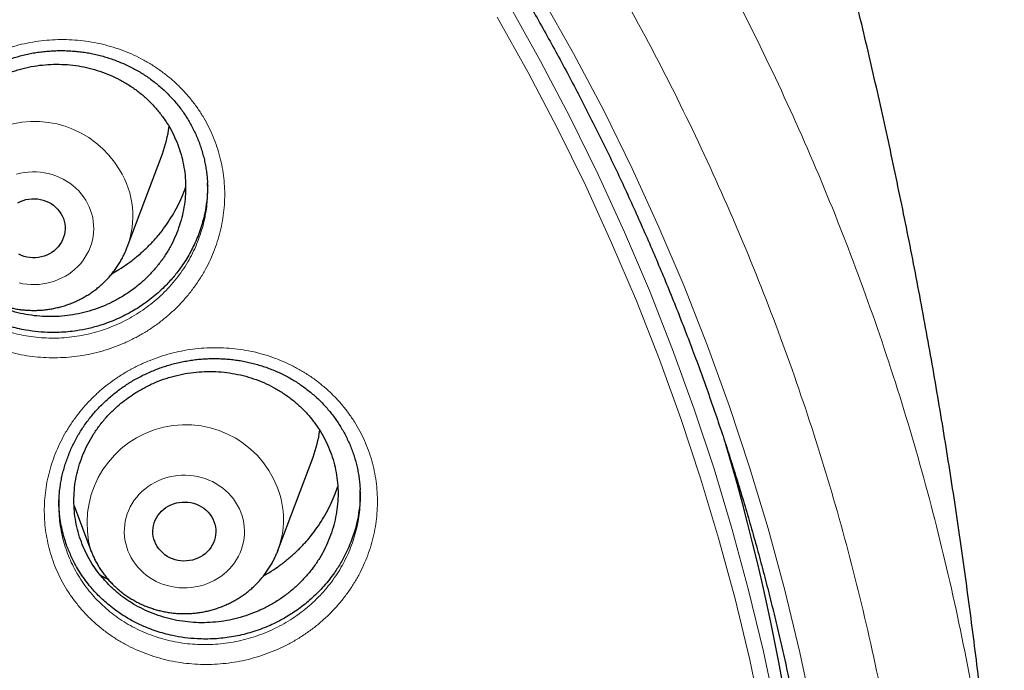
# Model space of a CAD drawing. Header units: millimetres. Extents: x 8 to 541, y 12 to 744.
# Tile 643 of 656: x 304 to 317, y 710 to 718. Entities that reach past the tile are written whole.
import ezdxf

# ---------------------------------------------------------------- set-up
doc = ezdxf.new("R2010")
doc.units = ezdxf.units.MM

msp = doc.modelspace()

# ---------------------------------------------------------------- linework, layer by layer
at = {"color": 7, "linetype": 'Continuous', "lineweight": 30}
for p, q in [((305.705, 715.065), (306.152, 716.254)), ((307.62, 711.212), (308.067, 712.4)), ((305.03, 711.781), (305.244, 711.212)), ((305.245, 711.21), (305.244, 711.212)), ((307.62, 711.212), (307.619, 711.208))]:
    msp.add_line(p, q, dxfattribs=at)
at = {"color": 252, "linetype": 'Continuous', "lineweight": 0, "flags": 128}
for points in [[(310.976, 718.245), (311.378, 717.529), (311.76, 716.802), (312.121, 716.067), (312.462, 715.323), (312.782, 714.571), (313.081, 713.811), (313.358, 713.044), (313.614, 712.271), (313.848, 711.491), (314.061, 710.706), (314.251, 709.917), (314.42, 709.122), (314.566, 708.324), (314.69, 707.523), (314.791, 706.718), (314.87, 705.912), (314.927, 705.104)], [(310.562, 718.137), (310.958, 717.43), (311.334, 716.715), (311.69, 715.99), (312.026, 715.256), (312.341, 714.515), (312.636, 713.766), (312.909, 713.01), (313.162, 712.248), (313.393, 711.479), (313.602, 710.706), (313.79, 709.927), (313.956, 709.144), (314.1, 708.358), (314.222, 707.568), (314.322, 706.775), (314.4, 705.98), (314.455, 705.183)], [(314.277, 705.106), (314.222, 705.898), (314.144, 706.689), (314.045, 707.477), (313.924, 708.263), (313.78, 709.045), (313.615, 709.824), (313.429, 710.598), (313.22, 711.367), (312.991, 712.131), (312.74, 712.889), (312.468, 713.641), (312.175, 714.386), (311.861, 715.123), (311.527, 715.853), (311.173, 716.574), (310.799, 717.286), (310.405, 717.988)], [(304.299, 715.993), (304.348, 716.006), (304.398, 716.015), (304.449, 716.02), (304.5, 716.023), (304.551, 716.023), (304.602, 716.019), (304.652, 716.012), (304.702, 716.002), (304.751, 715.989), (304.799, 715.972), (304.846, 715.953), (304.891, 715.931), (304.935, 715.906), (304.976, 715.879), (305.016, 715.849), (305.054, 715.816), (305.089, 715.781), (305.121, 715.745), (305.151, 715.706), (305.178, 715.665)], [(305.178, 715.665), (305.202, 715.623), (305.223, 715.579), (305.241, 715.534), (305.255, 715.488), (305.267, 715.442), (305.275, 715.394), (305.279, 715.347), (305.28, 715.299), (305.278, 715.251), (305.272, 715.203), (305.263, 715.156), (305.251, 715.11), (305.235, 715.064), (305.216, 715.02), (305.194, 714.977), (305.169, 714.935), (305.141, 714.895), (305.111, 714.857), (305.077, 714.82), (305.041, 714.786), (305.003, 714.755), (304.963, 714.725), (304.92, 714.699), (304.876, 714.675), (304.83, 714.654), (304.783, 714.635), (304.735, 714.62), (304.685, 714.608), (304.635, 714.599), (304.585, 714.593), (304.534, 714.591), (304.483, 714.591), (304.432, 714.595), (304.381, 714.602), (304.331, 714.612)], [(307.15, 711.698), (307.165, 711.653), (307.178, 711.606), (307.187, 711.559), (307.193, 711.512), (307.196, 711.464), (307.195, 711.416), (307.19, 711.368), (307.183, 711.321), (307.171, 711.274), (307.157, 711.228), (307.139, 711.183), (307.119, 711.14), (307.095, 711.097), (307.068, 711.057), (307.038, 711.018), (307.006, 710.981), (306.971, 710.946), (306.934, 710.913), (306.894, 710.883), (306.852, 710.855), (306.809, 710.83), (306.764, 710.808), (306.717, 710.789), (306.669, 710.772), (306.62, 710.759), (306.57, 710.749), (306.52, 710.741), (306.469, 710.738), (306.418, 710.737), (306.367, 710.739), (306.316, 710.745), (306.266, 710.754), (306.217, 710.766), (306.168, 710.781), (306.121, 710.799), (306.075, 710.82), (306.031, 710.844), (305.988, 710.87), (305.948, 710.899), (305.909, 710.931), (305.873, 710.965), (305.84, 711.001), (305.809, 711.039), (305.781, 711.079), (305.756, 711.121), (305.733, 711.164), (305.714, 711.208), (305.699, 711.254), (305.686, 711.3), (305.677, 711.347), (305.671, 711.395), (305.668, 711.443), (305.669, 711.49), (305.674, 711.538), (305.681, 711.585), (305.693, 711.632), (305.707, 711.678), (305.725, 711.723), (305.745, 711.767), (305.769, 711.809), (305.796, 711.85), (305.826, 711.889), (305.858, 711.926), (305.893, 711.961), (305.93, 711.993), (305.97, 712.024), (306.012, 712.051), (306.055, 712.076), (306.1, 712.099), (306.147, 712.118), (306.195, 712.134), (306.244, 712.148), (306.294, 712.158), (306.344, 712.165), (306.395, 712.169), (306.446, 712.17), (306.497, 712.167), (306.548, 712.161), (306.598, 712.153), (306.647, 712.141), (306.696, 712.126), (306.743, 712.107), (306.789, 712.087), (306.833, 712.063), (306.876, 712.036), (306.916, 712.007), (306.955, 711.976), (306.991, 711.942), (307.024, 711.906), (307.055, 711.867), (307.083, 711.827), (307.108, 711.786), (307.131, 711.743), (307.15, 711.698)]]:
    msp.add_lwpolyline(points, dxfattribs=at)
at = {"color": 7, "linetype": 'Continuous', "lineweight": 30, "flags": 128}
for points in [[(304.317, 715.632), (304.349, 715.648), (304.384, 715.661), (304.419, 715.671), (304.455, 715.678), (304.492, 715.681), (304.529, 715.682), (304.566, 715.679), (304.602, 715.673), (304.638, 715.664), (304.673, 715.652), (304.706, 715.637), (304.738, 715.62), (304.767, 715.599), (304.795, 715.576), (304.82, 715.551), (304.843, 715.524), (304.863, 715.494)], [(304.863, 715.494), (304.88, 715.464), (304.894, 715.432), (304.905, 715.398), (304.912, 715.364), (304.916, 715.33), (304.916, 715.295), (304.914, 715.261), (304.907, 715.227), (304.898, 715.193), (304.885, 715.161), (304.869, 715.129), (304.85, 715.1), (304.828, 715.072), (304.804, 715.046), (304.777, 715.022), (304.748, 715.001), (304.717, 714.982), (304.684, 714.966), (304.65, 714.953), (304.614, 714.943), (304.578, 714.936), (304.541, 714.932), (304.504, 714.932), (304.468, 714.934), (304.431, 714.94), (304.395, 714.949), (304.361, 714.961), (304.327, 714.976)], [(306.808, 711.582), (306.819, 711.548), (306.827, 711.515), (306.831, 711.48), (306.832, 711.445), (306.829, 711.411), (306.824, 711.377), (306.814, 711.343), (306.802, 711.31), (306.786, 711.279), (306.768, 711.249), (306.746, 711.221), (306.722, 711.195), (306.695, 711.171), (306.666, 711.149), (306.636, 711.13), (306.603, 711.114), (306.569, 711.101), (306.534, 711.09), (306.497, 711.083), (306.461, 711.079), (306.424, 711.078), (306.387, 711.08), (306.35, 711.086), (306.315, 711.094), (306.28, 711.106), (306.246, 711.121), (306.214, 711.138), (306.184, 711.158), (306.157, 711.181), (306.131, 711.206), (306.108, 711.233), (306.088, 711.262), (306.07, 711.293), (306.056, 711.325), (306.045, 711.358), (306.037, 711.392), (306.033, 711.426), (306.032, 711.461), (306.035, 711.495), (306.04, 711.53), (306.05, 711.563), (306.062, 711.596), (306.078, 711.627), (306.096, 711.657), (306.118, 711.685), (306.142, 711.712), (306.169, 711.736), (306.198, 711.757), (306.228, 711.776), (306.261, 711.792), (306.295, 711.806), (306.33, 711.816), (306.367, 711.823), (306.403, 711.828), (306.44, 711.828), (306.477, 711.826), (306.514, 711.821), (306.549, 711.812), (306.584, 711.8), (306.618, 711.786), (306.65, 711.768), (306.68, 711.748), (306.707, 711.725), (306.733, 711.7), (306.756, 711.673), (306.776, 711.644), (306.794, 711.614), (306.808, 711.582)]]:
    msp.add_lwpolyline(points, dxfattribs=at)
at = {"color": 252, "linetype": 'Continuous', "lineweight": 0}
for centre, radius, start, end in [((304.53, 715.413), 1.251, 30.5727, 196.1373), ((304.658, 715.459), 1.119, 339.4163, 31.8655), ((306.448, 711.558), 1.253, 21.1303, 196.046), ((306.577, 711.605), 1.114, 339.3262, 21.2691)]:
    msp.add_arc(centre, radius, start, end, dxfattribs=at)
at = {"color": 7, "linetype": 'Continuous', "lineweight": 30}
for centre, radius, start, end in [((304.708, 716.798), 1.543, 339.3584, 352.5906), ((306.623, 712.944), 1.543, 339.3587, 352.3918), ((285.768, 704.383), 28.732, 0.0157, 16.5362)]:
    msp.add_arc(centre, radius, start, end, dxfattribs=at)
at = {"color": 252, "linetype": 'Continuous', "lineweight": 0}
for points, knots in [([(282, 736.719), (282.512, 736.713), (283.537, 736.701), (285.07, 736.602), (286.598, 736.445), (288.116, 736.224), (289.614, 735.942), (291.089, 735.601), (292.538, 735.203), (293.967, 734.747), (295.382, 734.231), (296.78, 733.653), (298.158, 733.015), (299.505, 732.32), (300.818, 731.571), (302.087, 730.772), (303.31, 729.928), (304.486, 729.041), (305.62, 728.106), (306.717, 727.121), (307.774, 726.085), (308.786, 725.001), (309.747, 723.875), (310.654, 722.711), (311.501, 721.518), (312.287, 720.299), (313.012, 719.057), (313.678, 717.786), (314.29, 716.482), (314.843, 715.146), (315.336, 713.78), (315.765, 712.396), (316.128, 710.995), (316.425, 709.589), (316.651, 708.18), (316.79, 707.058), (316.831, 706.403), (316.843, 706.219)], [0, 0, 0, 0, 0.029296, 0.058593, 0.087889, 0.117185, 0.146482, 0.175255, 0.204028, 0.232802, 0.261575, 0.290871, 0.320168, 0.349464, 0.378761, 0.408057, 0.43683, 0.465604, 0.494377, 0.52315, 0.552446, 0.581743, 0.611039, 0.640336, 0.669632, 0.698405, 0.727179, 0.755952, 0.784725, 0.814022, 0.843318, 0.872614, 0.901911, 0.931207, 0.95998, 0.988754, 1, 1, 1, 1]), ([(282, 735.298), (281.503, 735.292), (280.51, 735.28), (279.023, 735.184), (277.542, 735.032), (276.07, 734.817), (274.618, 734.544), (273.188, 734.214), (271.783, 733.828), (270.398, 733.386), (269.026, 732.885), (267.67, 732.325), (266.334, 731.706), (265.028, 731.032), (263.755, 730.306), (262.525, 729.532), (261.339, 728.713), (260.199, 727.853), (259.099, 726.947), (258.036, 725.991), (257.012, 724.987), (256.03, 723.936), (255.098, 722.845), (254.218, 721.716), (253.397, 720.56), (252.635, 719.378), (251.933, 718.173), (251.287, 716.941), (250.694, 715.677), (250.157, 714.382), (249.679, 713.058), (249.263, 711.715), (248.911, 710.357), (248.624, 708.993), (248.402, 707.628), (248.245, 706.263), (248.15, 704.893), (248.118, 703.512), (248.151, 702.122), (248.249, 700.727), (248.412, 699.338), (248.641, 697.956), (248.932, 696.594), (249.284, 695.252), (249.695, 693.935), (250.167, 692.635), (250.701, 691.347), (251.297, 690.076), (251.957, 688.822), (252.675, 687.597), (253.45, 686.403), (254.274, 685.248), (255.147, 684.136), (256.064, 683.066), (257.03, 682.034), (258.048, 681.036), (259.118, 680.076), (260.239, 679.154), (261.402, 678.28), (262.605, 677.455), (263.838, 676.685), (265.098, 675.97), (266.381, 675.311), (267.694, 674.705), (269.042, 674.148), (270.423, 673.645), (271.834, 673.196), (273.265, 672.806), (274.713, 672.476), (276.166, 672.207), (277.622, 671.999), (279.076, 671.851), (280.537, 671.762), (282.009, 671.732), (283.49, 671.762), (284.977, 671.855), (286.458, 672.008), (287.93, 672.222), (289.382, 672.496), (290.812, 672.826), (292.217, 673.212), (293.602, 673.654), (294.974, 674.155), (296.33, 674.715), (297.666, 675.334), (298.972, 676.007), (300.245, 676.734), (301.475, 677.508), (302.661, 678.326), (303.801, 679.187), (304.901, 680.093), (305.964, 681.048), (306.988, 682.052), (307.97, 683.104), (308.902, 684.195), (309.782, 685.323), (310.603, 686.48), (311.365, 687.662), (312.067, 688.866), (312.713, 690.098), (313.306, 691.363), (313.843, 692.658), (314.321, 693.982), (314.737, 695.325), (315.089, 696.683), (315.376, 698.046), (315.598, 699.412), (315.755, 700.777), (315.85, 702.147), (315.882, 703.528), (315.849, 704.917), (315.751, 706.312), (315.588, 707.702), (315.359, 709.083), (315.068, 710.446), (314.716, 711.787), (314.305, 713.105), (313.833, 714.405), (313.299, 715.692), (312.703, 716.964), (312.043, 718.218), (311.325, 719.443), (310.55, 720.637), (309.726, 721.791), (308.853, 722.904), (307.936, 723.974), (306.97, 725.006), (305.952, 726.003), (304.882, 726.964), (303.761, 727.885), (302.598, 728.759), (301.395, 729.585), (300.162, 730.355), (298.902, 731.07), (297.619, 731.729), (296.306, 732.335), (294.958, 732.891), (293.577, 733.395), (292.166, 733.843), (290.735, 734.233), (289.287, 734.564), (287.834, 734.833), (286.378, 735.041), (284.924, 735.188), (283.463, 735.281), (282.488, 735.292), (282, 735.298)], [0, 0, 0, 0, 0.007, 0.014, 0.021, 0.028, 0.035, 0.041875, 0.04875, 0.055625, 0.0625, 0.0695, 0.0765, 0.0835, 0.0905, 0.0975, 0.104375, 0.11125, 0.118125, 0.125, 0.132, 0.139, 0.146, 0.153, 0.16, 0.166875, 0.17375, 0.180625, 0.1875, 0.1945, 0.2015, 0.2085, 0.2155, 0.2225, 0.229375, 0.23625, 0.243125, 0.25, 0.257, 0.264, 0.271, 0.278, 0.285, 0.291875, 0.29875, 0.305625, 0.3125, 0.3195, 0.3265, 0.3335, 0.3405, 0.3475, 0.354375, 0.36125, 0.368125, 0.375, 0.382, 0.389, 0.396, 0.403, 0.41, 0.416875, 0.42375, 0.430625, 0.4375, 0.4445, 0.4515, 0.4585, 0.4655, 0.4725, 0.479375, 0.48625, 0.493125, 0.5, 0.507, 0.514, 0.521, 0.528, 0.535, 0.541875, 0.54875, 0.555625, 0.5625, 0.5695, 0.5765, 0.5835, 0.5905, 0.5975, 0.604375, 0.61125, 0.618125, 0.625, 0.632, 0.639, 0.646, 0.653, 0.66, 0.666875, 0.67375, 0.680625, 0.6875, 0.6945, 0.7015, 0.7085, 0.7155, 0.7225, 0.729375, 0.73625, 0.743125, 0.75, 0.757, 0.764, 0.771, 0.778, 0.785, 0.791875, 0.79875, 0.805625, 0.8125, 0.8195, 0.8265, 0.8335, 0.8405, 0.8475, 0.854375, 0.86125, 0.868125, 0.875, 0.882, 0.889, 0.896, 0.903, 0.91, 0.916875, 0.92375, 0.930625, 0.9375, 0.9445, 0.9515, 0.9585, 0.9655, 0.9725, 0.979375, 0.98625, 0.993125, 1, 1, 1, 1]), ([(303.067, 716.765), (303.074, 716.775), (303.108, 716.823), (303.172, 716.907), (303.266, 717.013), (303.366, 717.113), (303.473, 717.207), (303.586, 717.293), (303.705, 717.372), (303.829, 717.443), (303.958, 717.507), (304.09, 717.562), (304.226, 717.609), (304.364, 717.646), (304.505, 717.675), (304.647, 717.694), (304.79, 717.705), (304.933, 717.706), (305.076, 717.698), (305.217, 717.681), (305.357, 717.655), (305.495, 717.619), (305.629, 717.575), (305.759, 717.523), (305.885, 717.462), (306.007, 717.392), (306.123, 717.316), (306.233, 717.232), (306.336, 717.14), (306.433, 717.042), (306.523, 716.938), (306.605, 716.828), (306.679, 716.713), (306.744, 716.593), (306.8, 716.469), (306.848, 716.342), (306.886, 716.212), (306.915, 716.079), (306.935, 715.945), (306.945, 715.809), (306.945, 715.673), (306.936, 715.536), (306.917, 715.401), (306.889, 715.267), (306.851, 715.134), (306.804, 715.004), (306.749, 714.877), (306.684, 714.753), (306.609, 714.632), (306.525, 714.514), (306.434, 714.404), (306.336, 714.3), (306.231, 714.203), (306.121, 714.113), (306.004, 714.029), (305.882, 713.954), (305.755, 713.887), (305.625, 713.829), (305.49, 713.778), (305.353, 713.736), (305.213, 713.703), (305.072, 713.68), (304.928, 713.665), (304.785, 713.66), (304.641, 713.663), (304.499, 713.676), (304.359, 713.699), (304.22, 713.73), (304.085, 713.77), (303.952, 713.819), (303.824, 713.877), (303.7, 713.942), (303.582, 714.016), (303.469, 714.097), (303.362, 714.186), (303.262, 714.281), (303.17, 714.382), (303.085, 714.49), (303.007, 714.603), (302.938, 714.72), (302.878, 714.842), (302.826, 714.968), (302.784, 715.097), (302.751, 715.229), (302.727, 715.363), (302.712, 715.498), (302.708, 715.634), (302.713, 715.77), (302.727, 715.906), (302.751, 716.04), (302.784, 716.171), (302.825, 716.298), (302.874, 716.419), (302.93, 716.538), (302.994, 716.654), (303.043, 716.728), (303.067, 716.765)], [0, 0, 0, 0, 0.002815, 0.013552, 0.024326, 0.035113, 0.045888, 0.056626, 0.067365, 0.078141, 0.088929, 0.099705, 0.110445, 0.121172, 0.131936, 0.142712, 0.153477, 0.164205, 0.174948, 0.185727, 0.19652, 0.207299, 0.218042, 0.22874, 0.239475, 0.250222, 0.260956, 0.271654, 0.282368, 0.29312, 0.303884, 0.314635, 0.32535, 0.33603, 0.346747, 0.357476, 0.368192, 0.378872, 0.389574, 0.400313, 0.411064, 0.421802, 0.432504, 0.443201, 0.453935, 0.464681, 0.475415, 0.486113, 0.497158, 0.508217, 0.519262, 0.530041, 0.540857, 0.551685, 0.5625, 0.573277, 0.58401, 0.594779, 0.60556, 0.616329, 0.627061, 0.637818, 0.648612, 0.659419, 0.670212, 0.680969, 0.691694, 0.702455, 0.713229, 0.72399, 0.734714, 0.745432, 0.756186, 0.766953, 0.777707, 0.788425, 0.799121, 0.809855, 0.8206, 0.831333, 0.84203, 0.852722, 0.863451, 0.874192, 0.884921, 0.895613, 0.906292, 0.917007, 0.927734, 0.938448, 0.949126, 0.95928, 0.969466, 0.979661, 0.989846, 1, 1, 1, 1]), ([(302.899, 715.606), (302.899, 715.594), (302.9, 715.542), (302.912, 715.449), (302.933, 715.327), (302.963, 715.208), (303.001, 715.091), (303.048, 714.977), (303.103, 714.867), (303.165, 714.76), (303.235, 714.658), (303.312, 714.56), (303.396, 714.469), (303.486, 714.383), (303.583, 714.303), (303.685, 714.229), (303.793, 714.163), (303.905, 714.104), (304.021, 714.052), (304.14, 714.008), (304.263, 713.972), (304.389, 713.944), (304.516, 713.924), (304.644, 713.913), (304.774, 713.909), (304.904, 713.915), (305.033, 713.928), (305.162, 713.95), (305.288, 713.98), (305.412, 714.019), (305.534, 714.065), (305.652, 714.118), (305.767, 714.179), (305.877, 714.248), (305.983, 714.323), (306.083, 714.405), (306.177, 714.493), (306.266, 714.588), (306.349, 714.688), (306.424, 714.795), (306.492, 714.905), (306.551, 715.018), (306.601, 715.133), (306.643, 715.251), (306.678, 715.371), (306.703, 715.493), (306.72, 715.607), (306.724, 715.68), (306.725, 715.713)], [0, 0, 0, 0, 0.006168, 0.028197, 0.050302, 0.072432, 0.094537, 0.116567, 0.138608, 0.160725, 0.182867, 0.204984, 0.227026, 0.24911, 0.27127, 0.293457, 0.315617, 0.337702, 0.359802, 0.381979, 0.404181, 0.426358, 0.448459, 0.470625, 0.492868, 0.515137, 0.537381, 0.559548, 0.581669, 0.603864, 0.626086, 0.648283, 0.670405, 0.692615, 0.714901, 0.737214, 0.759503, 0.781715, 0.804469, 0.82725, 0.850004, 0.872049, 0.89417, 0.916316, 0.938436, 0.960481, 0.982533, 1, 1, 1, 1]), ([(305.57, 713.403), (305.581, 713.41), (305.632, 713.444), (305.725, 713.5), (305.852, 713.567), (305.984, 713.625), (306.118, 713.675), (306.256, 713.716), (306.396, 713.749), (306.537, 713.772), (306.68, 713.786), (306.824, 713.791), (306.966, 713.787), (307.108, 713.773), (307.249, 713.751), (307.387, 713.719), (307.522, 713.679), (307.654, 713.63), (307.782, 713.572), (307.905, 713.506), (308.024, 713.433), (308.136, 713.351), (308.242, 713.263), (308.341, 713.168), (308.433, 713.067), (308.518, 712.96), (308.594, 712.848), (308.663, 712.73), (308.722, 712.609), (308.773, 712.483), (308.815, 712.354), (308.847, 712.223), (308.87, 712.09), (308.883, 711.955), (308.887, 711.82), (308.881, 711.684), (308.866, 711.549), (308.841, 711.415), (308.807, 711.282), (308.763, 711.152), (308.71, 711.024), (308.649, 710.9), (308.579, 710.78), (308.501, 710.664), (308.415, 710.554), (308.321, 710.449), (308.22, 710.35), (308.112, 710.256), (307.996, 710.169), (307.874, 710.088), (307.747, 710.017), (307.616, 709.954), (307.482, 709.9), (307.345, 709.855), (307.206, 709.818), (307.064, 709.791), (306.922, 709.773), (306.779, 709.764), (306.636, 709.764), (306.493, 709.773), (306.352, 709.791), (306.213, 709.818), (306.076, 709.855), (305.942, 709.9), (305.812, 709.954), (305.686, 710.016), (305.566, 710.086), (305.451, 710.164), (305.342, 710.25), (305.239, 710.342), (305.144, 710.44), (305.056, 710.545), (304.976, 710.655), (304.904, 710.771), (304.84, 710.891), (304.786, 711.014), (304.74, 711.142), (304.704, 711.272), (304.677, 711.404), (304.659, 711.539), (304.651, 711.674), (304.652, 711.809), (304.664, 711.945), (304.684, 712.08), (304.715, 712.213), (304.754, 712.344), (304.803, 712.473), (304.86, 712.598), (304.926, 712.72), (305.001, 712.838), (305.082, 712.949), (305.168, 713.052), (305.26, 713.149), (305.358, 713.24), (305.461, 713.325), (305.534, 713.377), (305.57, 713.403)], [0, 0, 0, 0, 0.003043, 0.013788, 0.024571, 0.035365, 0.046148, 0.056893, 0.067636, 0.078415, 0.089206, 0.099985, 0.110728, 0.121452, 0.132214, 0.142988, 0.15375, 0.164475, 0.17521, 0.185983, 0.196767, 0.20754, 0.218275, 0.228964, 0.23969, 0.250428, 0.261153, 0.271842, 0.28255, 0.293295, 0.304052, 0.314797, 0.325505, 0.336184, 0.3469, 0.357628, 0.368343, 0.379022, 0.389728, 0.400471, 0.411227, 0.42197, 0.432677, 0.443382, 0.454124, 0.464879, 0.475621, 0.486327, 0.49739, 0.508467, 0.51953, 0.53031, 0.541128, 0.551957, 0.562774, 0.573553, 0.584287, 0.595057, 0.605839, 0.616609, 0.627342, 0.638094, 0.648883, 0.659685, 0.670474, 0.681226, 0.691942, 0.702696, 0.713461, 0.724214, 0.734931, 0.74564, 0.756386, 0.767144, 0.777889, 0.788598, 0.79929, 0.810018, 0.820759, 0.831487, 0.842179, 0.852872, 0.863602, 0.874344, 0.885074, 0.895767, 0.906452, 0.917173, 0.927906, 0.938626, 0.94931, 0.959428, 0.969576, 0.979735, 0.989883, 1, 1, 1, 1]), ([(304.84, 711.697), (304.841, 711.671), (304.844, 711.604), (304.859, 711.497), (304.884, 711.377), (304.917, 711.259), (304.958, 711.144), (305.007, 711.032), (305.065, 710.924), (305.13, 710.819), (305.203, 710.719), (305.282, 710.625), (305.369, 710.536), (305.461, 710.452), (305.56, 710.376), (305.664, 710.305), (305.773, 710.242), (305.887, 710.186), (306.004, 710.138), (306.126, 710.097), (306.25, 710.064), (306.376, 710.04), (306.503, 710.023), (306.632, 710.016), (306.762, 710.016), (306.891, 710.025), (307.02, 710.041), (307.148, 710.067), (307.274, 710.1), (307.398, 710.142), (307.519, 710.191), (307.637, 710.248), (307.752, 710.313), (307.863, 710.386), (307.968, 710.466), (308.066, 710.551), (308.157, 710.641), (308.242, 710.736), (308.32, 710.836), (308.39, 710.941), (308.454, 711.05), (308.509, 711.163), (308.557, 711.279), (308.596, 711.397), (308.628, 711.517), (308.65, 711.639), (308.662, 711.739), (308.664, 711.798), (308.665, 711.817)], [0, 0, 0, 0, 0.0139695, 0.0360656, 0.0581873, 0.0802835, 0.1023044, 0.1243603, 0.1464918, 0.1686492, 0.190781, 0.212837, 0.2349103, 0.2570591, 0.2792338, 0.3013831, 0.3234568, 0.3456025, 0.3678243, 0.3900723, 0.4122948, 0.4344411, 0.4565526, 0.4787391, 0.5009522, 0.5231408, 0.5452541, 0.5674562, 0.5897344, 0.6120402, 0.6343217, 0.6565265, 0.6793058, 0.7021129, 0.7248925, 0.7469448, 0.769072, 0.7912246, 0.8133515, 0.8354035, 0.8574545, 0.8795808, 0.9017327, 0.9238589, 0.9459098, 0.9679064, 0.9899778, 1, 1, 1, 1])]:
    msp.add_open_spline(points, degree=3, knots=knots, dxfattribs=at)
at = {"color": 7, "linetype": 'Continuous', "lineweight": 30}
for points, knots in [([(249.283, 704.93), (249.287, 705.007), (249.296, 705.184), (249.313, 705.459), (249.334, 705.756), (249.358, 706.053), (249.385, 706.349), (249.416, 706.645), (249.449, 706.941), (249.486, 707.237), (249.525, 707.532), (249.568, 707.827), (249.614, 708.122), (249.662, 708.416), (249.714, 708.709), (249.769, 709.002), (249.827, 709.295), (249.888, 709.587), (249.951, 709.879), (250.018, 710.17), (250.088, 710.46), (250.161, 710.75), (250.237, 711.039), (250.316, 711.327), (250.398, 711.614), (250.482, 711.901), (250.57, 712.187), (250.661, 712.473), (250.754, 712.757), (250.851, 713.04), (250.95, 713.323), (251.053, 713.605), (251.158, 713.885), (251.266, 714.165), (251.377, 714.444), (251.491, 714.722), (251.608, 714.998), (251.728, 715.274), (251.85, 715.549), (251.976, 715.822), (252.104, 716.094), (252.235, 716.365), (252.369, 716.635), (252.505, 716.904), (252.644, 717.171), (252.787, 717.437), (252.931, 717.702), (253.079, 717.966), (253.229, 718.228), (253.382, 718.489), (253.538, 718.748), (253.696, 719.006), (253.857, 719.262), (254.021, 719.517), (254.187, 719.771), (254.356, 720.023), (254.527, 720.273), (254.701, 720.522), (254.878, 720.769), (255.057, 721.015), (255.239, 721.259), (255.423, 721.501), (255.609, 721.742), (255.799, 721.981), (255.99, 722.218), (256.184, 722.454), (256.381, 722.687), (256.58, 722.919), (256.781, 723.149), (256.985, 723.377), (257.191, 723.604), (257.399, 723.828), (257.609, 724.051), (257.822, 724.272), (258.038, 724.49), (258.255, 724.707), (258.475, 724.922), (258.697, 725.135), (258.921, 725.345), (259.147, 725.554), (259.375, 725.761), (259.606, 725.965), (259.838, 726.168), (260.073, 726.368), (260.31, 726.566), (260.548, 726.762), (260.789, 726.956), (261.032, 727.148), (261.277, 727.337), (261.523, 727.524), (261.772, 727.709), (262.022, 727.892), (262.275, 728.072), (262.529, 728.25), (262.785, 728.426), (263.043, 728.599), (263.303, 728.77), (263.564, 728.939), (263.827, 729.106), (264.092, 729.269), (264.359, 729.431), (264.627, 729.59), (264.896, 729.747), (265.168, 729.901), (265.441, 730.053), (265.715, 730.202), (265.991, 730.348), (266.269, 730.493), (266.548, 730.634), (266.829, 730.773), (267.111, 730.91), (267.394, 731.044), (267.679, 731.176), (267.965, 731.304), (268.252, 731.431), (268.541, 731.554), (268.83, 731.675), (269.122, 731.794), (269.414, 731.909), (269.707, 732.022), (270.002, 732.133), (270.298, 732.24), (270.595, 732.345), (270.893, 732.448), (271.192, 732.547), (271.492, 732.644), (271.793, 732.738), (272.095, 732.829), (272.398, 732.918), (272.702, 733.004), (273.006, 733.087), (273.312, 733.167), (273.618, 733.245), (273.925, 733.32), (274.233, 733.392), (274.542, 733.461), (274.851, 733.527), (275.161, 733.591), (275.472, 733.651), (275.783, 733.709), (276.095, 733.764), (276.407, 733.817), (276.72, 733.866), (277.033, 733.913), (277.347, 733.956), (277.662, 733.997), (277.976, 734.035), (278.291, 734.07), (278.607, 734.103), (278.923, 734.132), (279.239, 734.158), (279.555, 734.182), (279.871, 734.203), (280.188, 734.221), (280.505, 734.236), (280.822, 734.248), (281.139, 734.257), (281.457, 734.264), (281.774, 734.267), (282.091, 734.268), (282.408, 734.265), (282.726, 734.26), (283.043, 734.252), (283.36, 734.241), (283.677, 734.228), (283.994, 734.211), (284.31, 734.191), (284.627, 734.169), (284.943, 734.144), (285.259, 734.115), (285.574, 734.084), (285.89, 734.05), (286.204, 734.014), (286.519, 733.974), (286.833, 733.932), (287.147, 733.886), (287.46, 733.838), (287.772, 733.787), (288.084, 733.733), (288.396, 733.676), (288.707, 733.617), (289.017, 733.555), (289.327, 733.489), (289.636, 733.421), (289.944, 733.351), (290.251, 733.277), (290.558, 733.201), (290.864, 733.122), (291.169, 733.04), (291.473, 732.955), (291.776, 732.867), (292.079, 732.777), (292.38, 732.684), (292.681, 732.589), (292.98, 732.49), (293.278, 732.389), (293.576, 732.285), (293.872, 732.179), (294.167, 732.07), (294.461, 731.958), (294.754, 731.843), (295.046, 731.726), (295.336, 731.606), (295.625, 731.484), (295.913, 731.358), (296.2, 731.231), (296.485, 731.1), (296.769, 730.967), (297.052, 730.832), (297.333, 730.694), (297.612, 730.553), (297.891, 730.41), (298.167, 730.265), (298.442, 730.116), (298.716, 729.966), (298.988, 729.813), (299.259, 729.657), (299.527, 729.499), (299.795, 729.339), (300.06, 729.176), (300.324, 729.01), (300.586, 728.843), (300.847, 728.673), (301.105, 728.5), (301.362, 728.325), (301.617, 728.148), (301.87, 727.969), (302.122, 727.787), (302.371, 727.603), (302.618, 727.417), (302.864, 727.229), (303.108, 727.038), (303.349, 726.845), (303.589, 726.65), (303.826, 726.453), (304.062, 726.253), (304.295, 726.052), (304.527, 725.848), (304.756, 725.642), (304.983, 725.435), (305.208, 725.225), (305.431, 725.013), (305.652, 724.799), (305.87, 724.583), (306.086, 724.365), (306.3, 724.145), (306.512, 723.923), (306.721, 723.7), (306.928, 723.474), (307.132, 723.247), (307.335, 723.018), (307.535, 722.786), (307.732, 722.553), (307.927, 722.319), (308.12, 722.082), (308.31, 721.844), (308.498, 721.604), (308.683, 721.363), (308.866, 721.119), (309.046, 720.874), (309.224, 720.628), (309.399, 720.38), (309.571, 720.13), (309.741, 719.878), (309.909, 719.626), (310.073, 719.371), (310.236, 719.115), (310.395, 718.858), (310.552, 718.599), (310.706, 718.339), (310.857, 718.078), (311.006, 717.815), (311.152, 717.551), (311.295, 717.285), (311.436, 717.018), (311.573, 716.75), (311.708, 716.481), (311.841, 716.21), (311.97, 715.938), (312.097, 715.666), (312.22, 715.391), (312.341, 715.116), (312.459, 714.84), (312.574, 714.563), (312.687, 714.284), (312.796, 714.005), (312.903, 713.725), (313.006, 713.443), (313.107, 713.161), (313.205, 712.878), (313.3, 712.594), (313.392, 712.309), (313.481, 712.024), (313.567, 711.737), (313.65, 711.45), (313.73, 711.162), (313.807, 710.873), (313.881, 710.584), (313.952, 710.294), (314.02, 710.003), (314.085, 709.712), (314.148, 709.42), (314.207, 709.128), (314.263, 708.835), (314.316, 708.541), (314.366, 708.247), (314.413, 707.953), (314.457, 707.658), (314.498, 707.363), (314.535, 707.068), (314.57, 706.772), (314.602, 706.476), (314.631, 706.179), (314.656, 705.883), (314.679, 705.586), (314.698, 705.289), (314.711, 705.07), (314.716, 704.951), (314.717, 704.93)], [0, 0, 0, 0, 0.002473, 0.005649, 0.008825, 0.012, 0.015176, 0.018352, 0.021528, 0.024704, 0.027879, 0.031055, 0.034231, 0.037407, 0.040582, 0.043758, 0.046934, 0.05011, 0.053285, 0.056461, 0.059637, 0.062812, 0.065988, 0.069164, 0.072339, 0.075515, 0.078691, 0.081866, 0.085042, 0.088217, 0.091393, 0.094569, 0.097744, 0.10092, 0.104095, 0.107271, 0.110446, 0.113622, 0.116797, 0.119972, 0.123148, 0.126323, 0.129499, 0.132674, 0.135849, 0.139025, 0.1422, 0.145375, 0.148551, 0.151726, 0.154901, 0.158076, 0.161251, 0.164427, 0.167602, 0.170777, 0.173952, 0.177127, 0.180302, 0.183477, 0.186652, 0.189827, 0.193002, 0.196177, 0.199352, 0.202527, 0.205702, 0.208877, 0.212052, 0.215227, 0.218402, 0.221577, 0.224751, 0.227926, 0.231101, 0.234276, 0.237451, 0.240625, 0.2438, 0.246975, 0.250149, 0.253324, 0.256499, 0.259673, 0.262848, 0.266023, 0.269197, 0.272372, 0.275546, 0.278721, 0.281895, 0.28507, 0.288244, 0.291419, 0.294593, 0.297768, 0.300942, 0.304117, 0.307291, 0.310465, 0.31364, 0.316814, 0.319988, 0.323163, 0.326337, 0.329511, 0.332686, 0.33586, 0.339034, 0.342209, 0.345383, 0.348557, 0.351731, 0.354906, 0.35808, 0.361254, 0.364428, 0.367602, 0.370777, 0.373951, 0.377125, 0.380299, 0.383473, 0.386647, 0.389822, 0.392996, 0.39617, 0.399344, 0.402518, 0.405692, 0.408866, 0.41204, 0.415214, 0.418388, 0.421562, 0.424737, 0.427911, 0.431085, 0.434259, 0.437433, 0.440607, 0.443781, 0.446955, 0.450129, 0.453303, 0.456477, 0.459651, 0.462825, 0.465999, 0.469173, 0.472347, 0.475521, 0.478695, 0.481869, 0.485043, 0.488217, 0.491391, 0.494565, 0.497739, 0.500913, 0.504087, 0.507261, 0.510435, 0.513609, 0.516783, 0.519957, 0.523131, 0.526305, 0.529479, 0.532653, 0.535827, 0.539001, 0.542175, 0.545349, 0.548523, 0.551697, 0.554871, 0.558045, 0.561219, 0.564393, 0.567567, 0.570741, 0.573915, 0.577089, 0.580263, 0.583437, 0.586611, 0.589785, 0.59296, 0.596134, 0.599308, 0.602482, 0.605656, 0.60883, 0.612004, 0.615178, 0.618352, 0.621526, 0.624701, 0.627875, 0.631049, 0.634223, 0.637397, 0.640571, 0.643745, 0.64692, 0.650094, 0.653268, 0.656442, 0.659617, 0.662791, 0.665965, 0.669139, 0.672314, 0.675488, 0.678662, 0.681836, 0.685011, 0.688185, 0.691359, 0.694534, 0.697708, 0.700883, 0.704057, 0.707231, 0.710406, 0.71358, 0.716755, 0.719929, 0.723104, 0.726278, 0.729453, 0.732627, 0.735802, 0.738976, 0.742151, 0.745325, 0.7485, 0.751675, 0.754849, 0.758024, 0.761199, 0.764373, 0.767548, 0.770723, 0.773897, 0.777072, 0.780247, 0.783422, 0.786597, 0.789771, 0.792946, 0.796121, 0.799296, 0.802471, 0.805646, 0.808821, 0.811996, 0.815171, 0.818346, 0.821521, 0.824696, 0.827871, 0.831046, 0.834221, 0.837396, 0.840571, 0.843746, 0.846921, 0.850097, 0.853272, 0.856447, 0.859622, 0.862798, 0.865973, 0.869148, 0.872323, 0.875499, 0.878674, 0.88185, 0.885025, 0.8882, 0.891376, 0.894551, 0.897727, 0.900902, 0.904078, 0.907253, 0.910429, 0.913604, 0.91678, 0.919955, 0.923131, 0.926306, 0.929482, 0.932658, 0.935833, 0.939009, 0.942185, 0.94536, 0.948536, 0.951712, 0.954887, 0.958063, 0.961239, 0.964415, 0.96759, 0.970766, 0.973942, 0.977118, 0.980293, 0.983469, 0.986645, 0.989821, 0.992996, 0.996172, 0.999348, 1, 1, 1, 1]), ([(316.851, 706.22), (316.845, 706.291), (316.828, 706.522), (316.797, 706.911), (316.756, 707.387), (316.711, 707.863), (316.664, 708.339), (316.613, 708.814), (316.56, 709.288), (316.503, 709.762), (316.444, 710.234), (316.381, 710.706), (316.316, 711.178), (316.248, 711.648), (316.176, 712.118), (316.102, 712.586), (316.025, 713.054), (315.945, 713.521), (315.862, 713.987), (315.776, 714.451), (315.687, 714.915), (315.595, 715.377), (315.5, 715.838), (315.403, 716.299), (315.302, 716.757), (315.199, 717.215), (315.093, 717.671), (314.984, 718.126), (314.873, 718.58), (314.758, 719.032), (314.641, 719.483), (314.521, 719.932), (314.434, 720.253), (314.386, 720.423), (314.38, 720.445)], [0, 0, 0, 0, 0.01474, 0.047611, 0.080474, 0.113328, 0.146174, 0.17901, 0.211836, 0.244652, 0.277457, 0.31025, 0.343031, 0.3758, 0.408555, 0.441297, 0.474025, 0.506737, 0.539435, 0.572117, 0.604782, 0.63743, 0.670061, 0.702674, 0.735269, 0.767844, 0.8004, 0.832936, 0.86545, 0.897944, 0.930416, 0.962865, 0.995291, 1, 1, 1, 1]), ([(303.237, 716.738), (303.244, 716.748), (303.266, 716.779), (303.305, 716.828), (303.353, 716.886), (303.404, 716.941), (303.456, 716.995), (303.512, 717.047), (303.569, 717.097), (303.628, 717.144), (303.689, 717.19), (303.752, 717.233), (303.817, 717.274), (303.883, 717.312), (303.951, 717.348), (304.019, 717.381), (304.09, 717.411), (304.161, 717.439), (304.234, 717.464), (304.307, 717.487), (304.382, 717.507), (304.456, 717.524), (304.531, 717.538), (304.607, 717.549), (304.683, 717.557), (304.759, 717.562), (304.836, 717.565), (304.913, 717.565), (304.99, 717.561), (305.066, 717.555), (305.141, 717.546), (305.216, 717.535), (305.289, 717.52), (305.363, 717.503), (305.435, 717.482), (305.507, 717.459), (305.578, 717.433), (305.648, 717.404), (305.717, 717.373), (305.784, 717.339), (305.849, 717.303), (305.912, 717.265), (305.973, 717.224), (306.033, 717.18), (306.09, 717.134), (306.147, 717.086), (306.201, 717.036), (306.253, 716.983), (306.302, 716.929), (306.349, 716.873), (306.394, 716.815), (306.435, 716.755), (306.475, 716.694), (306.511, 716.632), (306.545, 716.567), (306.577, 716.502), (306.605, 716.435), (306.631, 716.367), (306.653, 716.298), (306.673, 716.228), (306.69, 716.157), (306.704, 716.086), (306.715, 716.014), (306.722, 715.946), (306.725, 715.901), (306.726, 715.88)], [0, 0, 0, 0, 0.008083, 0.024137, 0.040158, 0.056162, 0.072158, 0.088152, 0.104154, 0.120168, 0.136201, 0.152261, 0.16833, 0.184349, 0.200317, 0.216282, 0.232279, 0.248325, 0.264347, 0.28041, 0.296496, 0.312469, 0.328294, 0.344151, 0.360113, 0.376154, 0.392246, 0.408359, 0.42446, 0.440514, 0.456492, 0.472369, 0.48817, 0.504052, 0.520045, 0.536116, 0.552237, 0.568376, 0.584497, 0.600567, 0.616557, 0.632441, 0.648304, 0.664281, 0.680327, 0.696426, 0.712558, 0.728702, 0.744837, 0.760939, 0.776992, 0.792987, 0.808966, 0.825061, 0.841158, 0.857261, 0.873371, 0.889489, 0.905618, 0.921758, 0.937913, 0.954077, 0.970181, 0.986269, 1, 1, 1, 1]), ([(303.588, 716.899), (303.555, 716.865), (303.49, 716.799), (303.403, 716.69), (303.325, 716.575), (303.258, 716.454), (303.202, 716.328), (303.156, 716.199), (303.122, 716.067), (303.1, 715.933), (303.09, 715.797), (303.091, 715.662), (303.105, 715.528), (303.13, 715.395), (303.167, 715.265), (303.216, 715.139), (303.275, 715.018), (303.345, 714.902), (303.425, 714.792), (303.515, 714.69), (303.614, 714.595), (303.72, 714.509), (303.834, 714.432), (303.955, 714.364), (304.082, 714.307), (304.214, 714.26), (304.349, 714.224), (304.488, 714.199), (304.628, 714.185), (304.77, 714.182), (304.911, 714.192), (305.052, 714.212), (305.19, 714.244), (305.326, 714.286), (305.457, 714.34), (305.584, 714.403), (305.705, 714.477), (305.82, 714.559), (305.926, 714.651), (306.025, 714.751), (306.115, 714.858), (306.195, 714.971), (306.265, 715.091), (306.324, 715.215), (306.372, 715.344), (306.409, 715.475), (306.434, 715.609), (306.448, 715.744), (306.449, 715.88), (306.439, 716.014), (306.416, 716.147), (306.382, 716.278), (306.336, 716.405), (306.28, 716.528), (306.212, 716.645), (306.134, 716.756), (306.047, 716.861), (305.951, 716.957), (305.846, 717.046), (305.733, 717.125), (305.614, 717.195), (305.489, 717.255), (305.358, 717.305), (305.223, 717.343), (305.086, 717.371), (304.946, 717.388), (304.804, 717.393), (304.663, 717.387), (304.522, 717.369), (304.382, 717.34), (304.246, 717.3), (304.113, 717.25), (303.985, 717.189), (303.87, 717.122), (303.766, 717.051), (303.674, 716.978), (303.617, 716.925), (303.588, 716.899)], [0, 0, 0, 0, 0.013406, 0.02686, 0.040315, 0.053721, 0.067127, 0.080582, 0.094036, 0.107443, 0.120843, 0.134292, 0.14774, 0.16114, 0.174533, 0.187973, 0.201414, 0.214806, 0.228194, 0.24163, 0.255066, 0.268454, 0.281842, 0.295278, 0.308714, 0.322103, 0.335496, 0.348938, 0.362379, 0.375773, 0.389174, 0.402623, 0.416073, 0.429474, 0.442882, 0.456339, 0.469795, 0.483204, 0.496615, 0.510075, 0.523534, 0.536946, 0.550355, 0.563812, 0.577269, 0.590679, 0.604082, 0.617532, 0.630983, 0.644386, 0.657781, 0.671224, 0.684666, 0.698061, 0.71145, 0.724887, 0.738324, 0.751713, 0.7651, 0.778536, 0.791971, 0.805359, 0.81875, 0.832189, 0.845629, 0.85902, 0.872419, 0.885866, 0.899313, 0.912712, 0.926118, 0.939573, 0.953027, 0.966433, 0.977618, 0.988816, 1, 1, 1, 1]), ([(305.515, 714.734), (305.544, 714.75), (305.612, 714.788), (305.714, 714.857), (305.822, 714.939), (305.923, 715.028), (306.018, 715.122), (306.107, 715.223), (306.189, 715.329), (306.263, 715.44), (306.33, 715.554), (306.388, 715.673), (306.427, 715.763), (306.443, 715.815), (306.447, 715.824)], [0, 0, 0, 0, 0.066651, 0.158097, 0.249437, 0.340467, 0.431489, 0.522822, 0.61426, 0.705593, 0.796615, 0.887674, 0.979044, 1, 1, 1, 1]), ([(306.728, 715.859), (306.727, 715.828), (306.726, 715.746), (306.713, 715.614), (306.688, 715.479), (306.658, 715.362), (306.625, 715.262), (306.588, 715.166), (306.546, 715.075), (306.501, 714.988), (306.451, 714.903), (306.414, 714.848), (306.396, 714.821)], [0, 0, 0, 0, 0.084797, 0.223623, 0.362451, 0.457673, 0.552972, 0.648194, 0.735661, 0.823128, 0.911565, 1, 1, 1, 1]), ([(306.725, 715.713), (306.726, 715.722), (306.729, 715.772), (306.729, 715.828), (306.726, 715.875), (306.725, 715.881)], [0, 0, 0, 0, 0.154539, 0.889137, 1, 1, 1, 1]), ([(306.396, 714.821), (306.365, 714.779), (306.303, 714.695), (306.207, 714.591), (306.118, 714.504), (306.036, 714.433), (305.95, 714.367), (305.862, 714.306), (305.771, 714.251), (305.677, 714.2), (305.578, 714.153), (305.476, 714.112), (305.357, 714.07), (305.218, 714.032), (305.078, 714.006), (304.952, 713.99), (304.843, 713.983), (304.717, 713.981), (304.574, 713.989), (304.434, 714.008), (304.311, 714.033), (304.207, 714.061), (304.088, 714.099), (303.958, 714.152), (303.833, 714.214), (303.727, 714.277), (303.638, 714.337), (303.541, 714.41), (303.437, 714.502), (303.342, 714.601), (303.265, 714.694), (303.203, 714.778), (303.137, 714.879), (303.072, 714.999), (303.017, 715.123), (302.977, 715.236), (302.948, 715.336), (302.922, 715.453), (302.903, 715.582), (302.899, 715.678), (302.897, 715.723)], [0, 0, 0, 0, 0.033023, 0.066047, 0.088696, 0.111363, 0.134011, 0.156078, 0.178163, 0.200231, 0.222944, 0.245675, 0.268388, 0.301431, 0.334475, 0.357145, 0.379833, 0.402503, 0.435462, 0.468422, 0.49103, 0.513656, 0.536264, 0.569268, 0.602271, 0.624913, 0.647573, 0.670215, 0.703159, 0.736102, 0.758701, 0.781318, 0.803917, 0.836853, 0.869789, 0.892382, 0.914993, 0.937586, 0.970496, 1, 1, 1, 1]), ([(303.329, 715.066), (303.329, 715.065), (303.336, 715.045), (303.352, 715.007), (303.377, 714.952), (303.406, 714.899), (303.437, 714.847), (303.471, 714.796), (303.507, 714.748), (303.546, 714.701), (303.587, 714.655), (303.63, 714.612), (303.676, 714.571), (303.723, 714.532), (303.773, 714.496), (303.824, 714.461), (303.878, 714.43), (303.932, 714.401), (303.988, 714.374), (304.046, 714.35), (304.105, 714.329), (304.164, 714.311), (304.225, 714.296), (304.286, 714.283), (304.348, 714.274), (304.411, 714.267), (304.473, 714.264), (304.536, 714.263), (304.599, 714.265), (304.661, 714.271), (304.724, 714.279), (304.785, 714.291), (304.846, 714.305), (304.907, 714.322), (304.966, 714.342), (305.024, 714.365), (305.081, 714.391), (305.136, 714.419), (305.19, 714.45), (305.243, 714.484), (305.293, 714.519), (305.342, 714.558), (305.388, 714.598), (305.433, 714.641), (305.475, 714.686), (305.515, 714.733), (305.552, 714.781), (305.587, 714.832), (305.619, 714.883), (305.648, 714.937), (305.674, 714.991), (305.693, 715.035), (305.702, 715.06), (305.705, 715.066)], [0, 0, 0, 0, 0.0008828, 0.0208669, 0.0408649, 0.060879, 0.0809108, 0.1009619, 0.1210336, 0.1411268, 0.1612422, 0.1813804, 0.2015416, 0.2217256, 0.2419323, 0.262161, 0.2824112, 0.302682, 0.3229723, 0.343281, 0.3636068, 0.3839483, 0.4043042, 0.424673, 0.445053, 0.4654428, 0.4858407, 0.506245, 0.5266541, 0.5470659, 0.5674784, 0.5878899, 0.6082986, 0.6287028, 0.6491005, 0.6694899, 0.6898693, 0.7102367, 0.7305904, 0.7509287, 0.77125, 0.7915526, 0.8118352, 0.8320966, 0.8523357, 0.8725517, 0.892744, 0.9129124, 0.9330566, 0.9531771, 0.9732743, 0.9933491, 1, 1, 1, 1]), ([(305.698, 713.32), (305.708, 713.327), (305.741, 713.348), (305.795, 713.38), (305.862, 713.417), (305.93, 713.451), (306, 713.483), (306.071, 713.512), (306.142, 713.539), (306.215, 713.562), (306.289, 713.584), (306.364, 713.602), (306.439, 713.617), (306.515, 713.63), (306.591, 713.64), (306.667, 713.647), (306.743, 713.651), (306.82, 713.652), (306.896, 713.65), (306.973, 713.646), (307.049, 713.638), (307.124, 713.628), (307.198, 713.615), (307.271, 713.599), (307.344, 713.58), (307.416, 713.558), (307.488, 713.534), (307.558, 713.507), (307.627, 713.477), (307.695, 713.445), (307.761, 713.41), (307.824, 713.373), (307.886, 713.334), (307.946, 713.292), (308.005, 713.247), (308.062, 713.201), (308.117, 713.151), (308.17, 713.1), (308.221, 713.047), (308.269, 712.992), (308.314, 712.935), (308.357, 712.877), (308.397, 712.818), (308.435, 712.756), (308.47, 712.693), (308.503, 712.628), (308.533, 712.562), (308.56, 712.495), (308.584, 712.427), (308.605, 712.358), (308.623, 712.288), (308.638, 712.218), (308.65, 712.147), (308.659, 712.075), (308.664, 712.02), (308.665, 711.989), (308.665, 711.982)], [0, 0, 0, 0, 0.009564, 0.028476, 0.047349, 0.066205, 0.085053, 0.103903, 0.122764, 0.141642, 0.160546, 0.179485, 0.198442, 0.217332, 0.236164, 0.254996, 0.27387, 0.292808, 0.311724, 0.3307, 0.349696, 0.368551, 0.387217, 0.405945, 0.424812, 0.443773, 0.462794, 0.481841, 0.500876, 0.519856, 0.538749, 0.557524, 0.576212, 0.595015, 0.613952, 0.632982, 0.652071, 0.671185, 0.690279, 0.709313, 0.728255, 0.747074, 0.765875, 0.784809, 0.803824, 0.822899, 0.842011, 0.861136, 0.880245, 0.899313, 0.91832, 0.937258, 0.956164, 0.975204, 0.994241, 1, 1, 1, 1]), ([(305.538, 713.005), (305.505, 712.973), (305.439, 712.907), (305.351, 712.799), (305.272, 712.685), (305.203, 712.565), (305.146, 712.441), (305.099, 712.312), (305.063, 712.181), (305.039, 712.047), (305.028, 711.913), (305.028, 711.778), (305.04, 711.644), (305.063, 711.512), (305.099, 711.383), (305.146, 711.257), (305.204, 711.135), (305.273, 711.019), (305.351, 710.91), (305.44, 710.807), (305.537, 710.712), (305.643, 710.625), (305.756, 710.548), (305.876, 710.48), (306.002, 710.421), (306.133, 710.374), (306.268, 710.337), (306.406, 710.311), (306.547, 710.296), (306.688, 710.293), (306.83, 710.301), (306.97, 710.32), (307.109, 710.351), (307.245, 710.392), (307.377, 710.444), (307.505, 710.507), (307.627, 710.579), (307.742, 710.66), (307.849, 710.751), (307.949, 710.849), (308.04, 710.955), (308.122, 711.068), (308.193, 711.186), (308.253, 711.309), (308.303, 711.437), (308.341, 711.568), (308.368, 711.701), (308.383, 711.835), (308.386, 711.97), (308.377, 712.104), (308.356, 712.237), (308.323, 712.367), (308.279, 712.494), (308.224, 712.616), (308.158, 712.733), (308.081, 712.845), (307.995, 712.949), (307.9, 713.047), (307.796, 713.135), (307.685, 713.215), (307.566, 713.286), (307.442, 713.347), (307.312, 713.397), (307.178, 713.436), (307.04, 713.465), (306.901, 713.483), (306.759, 713.489), (306.618, 713.484), (306.477, 713.467), (306.337, 713.44), (306.201, 713.401), (306.067, 713.351), (305.939, 713.291), (305.822, 713.225), (305.718, 713.155), (305.625, 713.084), (305.567, 713.032), (305.538, 713.005)], [0, 0, 0, 0, 0.013403, 0.026854, 0.040304, 0.053707, 0.06711, 0.080561, 0.094012, 0.107415, 0.120812, 0.134256, 0.1477, 0.161097, 0.174486, 0.187924, 0.201362, 0.214752, 0.228139, 0.241574, 0.255009, 0.268397, 0.281787, 0.295225, 0.308664, 0.322054, 0.335451, 0.348896, 0.362341, 0.375739, 0.389144, 0.402597, 0.41605, 0.429455, 0.442866, 0.456324, 0.469783, 0.483193, 0.496604, 0.510063, 0.523522, 0.536933, 0.55034, 0.563795, 0.577249, 0.590656, 0.604055, 0.617501, 0.630948, 0.644347, 0.657739, 0.671178, 0.684617, 0.698009, 0.711397, 0.724832, 0.738268, 0.751655, 0.765044, 0.778481, 0.791917, 0.805306, 0.818701, 0.832144, 0.845587, 0.858981, 0.872384, 0.885835, 0.899285, 0.912688, 0.926098, 0.939555, 0.953012, 0.966421, 0.97761, 0.988812, 1, 1, 1, 1]), ([(304.839, 711.868), (304.84, 711.885), (304.842, 711.925), (304.849, 711.99), (304.859, 712.062), (304.872, 712.133), (304.888, 712.204), (304.908, 712.274), (304.93, 712.344), (304.955, 712.413), (304.983, 712.481), (305.014, 712.549), (305.047, 712.615), (305.084, 712.68), (305.123, 712.744), (305.164, 712.805), (305.208, 712.866), (305.254, 712.924), (305.303, 712.981), (305.354, 713.037), (305.408, 713.09), (305.463, 713.141), (305.521, 713.191), (305.581, 713.238), (305.639, 713.281), (305.679, 713.307), (305.698, 713.32)], [0, 0, 0, 0, 0.028797, 0.071582, 0.114186, 0.156536, 0.198692, 0.2409, 0.283402, 0.326021, 0.368713, 0.411432, 0.454119, 0.496727, 0.539213, 0.581537, 0.623568, 0.666045, 0.708479, 0.750885, 0.793277, 0.83567, 0.878079, 0.920515, 0.962994, 1, 1, 1, 1]), ([(307.44, 710.893), (307.462, 710.905), (307.523, 710.939), (307.619, 711.003), (307.727, 711.084), (307.829, 711.172), (307.925, 711.266), (308.015, 711.365), (308.097, 711.471), (308.172, 711.58), (308.24, 711.694), (308.299, 711.812), (308.346, 711.923), (308.37, 711.995), (308.38, 712.026)], [0, 0, 0, 0, 0.048877, 0.137607, 0.226234, 0.314559, 0.4029, 0.491543, 0.580288, 0.668931, 0.757272, 0.845664, 0.934357, 1, 1, 1, 1]), ([(308.667, 711.96), (308.667, 711.938), (308.667, 711.882), (308.659, 711.776), (308.641, 711.641), (308.61, 711.508), (308.574, 711.392), (308.537, 711.293), (308.488, 711.182), (308.423, 711.059), (308.348, 710.942), (308.275, 710.843), (308.206, 710.76), (308.135, 710.684), (308.061, 710.613), (307.985, 710.547), (307.906, 710.485), (307.85, 710.446), (307.823, 710.427)], [0, 0, 0, 0, 0.03637, 0.094588, 0.179516, 0.264445, 0.322702, 0.381006, 0.439262, 0.524198, 0.609134, 0.667392, 0.725696, 0.783954, 0.837665, 0.891377, 0.945689, 1, 1, 1, 1]), ([(308.665, 711.817), (308.666, 711.84), (308.669, 711.895), (308.666, 711.95), (308.665, 711.983)], [0, 0, 0, 0, 0.405666, 1, 1, 1, 1]), ([(304.839, 711.869), (304.839, 711.868), (304.835, 711.825), (304.835, 711.767), (304.839, 711.712), (304.84, 711.697)], [0, 0, 0, 0, 0.0321403, 0.740872, 1, 1, 1, 1]), ([(307.823, 710.427), (307.778, 710.399), (307.689, 710.342), (307.561, 710.278), (307.445, 710.228), (307.342, 710.191), (307.238, 710.159), (307.134, 710.133), (307.029, 710.113), (306.922, 710.098), (306.813, 710.089), (306.704, 710.086), (306.578, 710.089), (306.436, 710.102), (306.296, 710.126), (306.175, 710.156), (306.071, 710.187), (305.955, 710.23), (305.827, 710.287), (305.705, 710.353), (305.602, 710.42), (305.517, 710.482), (305.423, 710.559), (305.323, 710.654), (305.233, 710.756), (305.16, 710.852), (305.101, 710.938), (305.041, 711.041), (304.981, 711.163), (304.931, 711.288), (304.897, 711.402), (304.872, 711.503), (304.852, 711.62), (304.838, 711.738), (304.838, 711.823), (304.838, 711.857)], [0, 0, 0, 0, 0.038401, 0.076804, 0.103139, 0.129495, 0.155829, 0.181539, 0.207268, 0.232978, 0.25944, 0.285923, 0.312385, 0.350864, 0.389342, 0.415742, 0.442163, 0.468562, 0.50693, 0.545298, 0.571617, 0.597956, 0.624275, 0.662691, 0.701107, 0.727462, 0.753839, 0.780194, 0.818546, 0.856898, 0.883207, 0.909537, 0.935845, 0.974205, 1, 1, 1, 1]), ([(305.245, 711.21), (305.248, 711.202), (305.258, 711.175), (305.277, 711.131), (305.304, 711.077), (305.333, 711.024), (305.366, 710.972), (305.4, 710.923), (305.438, 710.875), (305.477, 710.828), (305.519, 710.784), (305.564, 710.742), (305.61, 710.701), (305.659, 710.663), (305.709, 710.628), (305.761, 710.595), (305.815, 710.564), (305.87, 710.536), (305.927, 710.51), (305.985, 710.488), (306.044, 710.468), (306.104, 710.451), (306.165, 710.437), (306.227, 710.425), (306.289, 710.417), (306.352, 710.412), (306.414, 710.409), (306.477, 710.41), (306.54, 710.414), (306.602, 710.42), (306.664, 710.43), (306.726, 710.443), (306.786, 710.458), (306.846, 710.476), (306.905, 710.498), (306.963, 710.522), (307.019, 710.548), (307.074, 710.578), (307.127, 710.61), (307.179, 710.644), (307.229, 710.681), (307.277, 710.72), (307.322, 710.762), (307.366, 710.806), (307.407, 710.851), (307.446, 710.899), (307.482, 710.948), (307.515, 710.999), (307.546, 711.051), (307.574, 711.105), (307.599, 711.158), (307.612, 711.192), (307.619, 711.208)], [0, 0, 0, 0, 0.0083, 0.028333, 0.048381, 0.068446, 0.08853, 0.108633, 0.128757, 0.148903, 0.169072, 0.189263, 0.209478, 0.229716, 0.249976, 0.270257, 0.29056, 0.310884, 0.331226, 0.351586, 0.371963, 0.392355, 0.412761, 0.433179, 0.453608, 0.474046, 0.494491, 0.514942, 0.535397, 0.555854, 0.576311, 0.596766, 0.617218, 0.637665, 0.658104, 0.678534, 0.698953, 0.71936, 0.739752, 0.760128, 0.780486, 0.800825, 0.821143, 0.84144, 0.861714, 0.881965, 0.902191, 0.922394, 0.942572, 0.962727, 0.982859, 1, 1, 1, 1]), ([(305.358, 710.906), (305.388, 710.887), (305.423, 710.865), (305.459, 710.848), (305.463, 710.846)], [0, 0, 0, 0, 0.892409, 1, 1, 1, 1])]:
    msp.add_open_spline(points, degree=3, knots=knots, dxfattribs=at)

doc.saveas('drawing.dxf')
